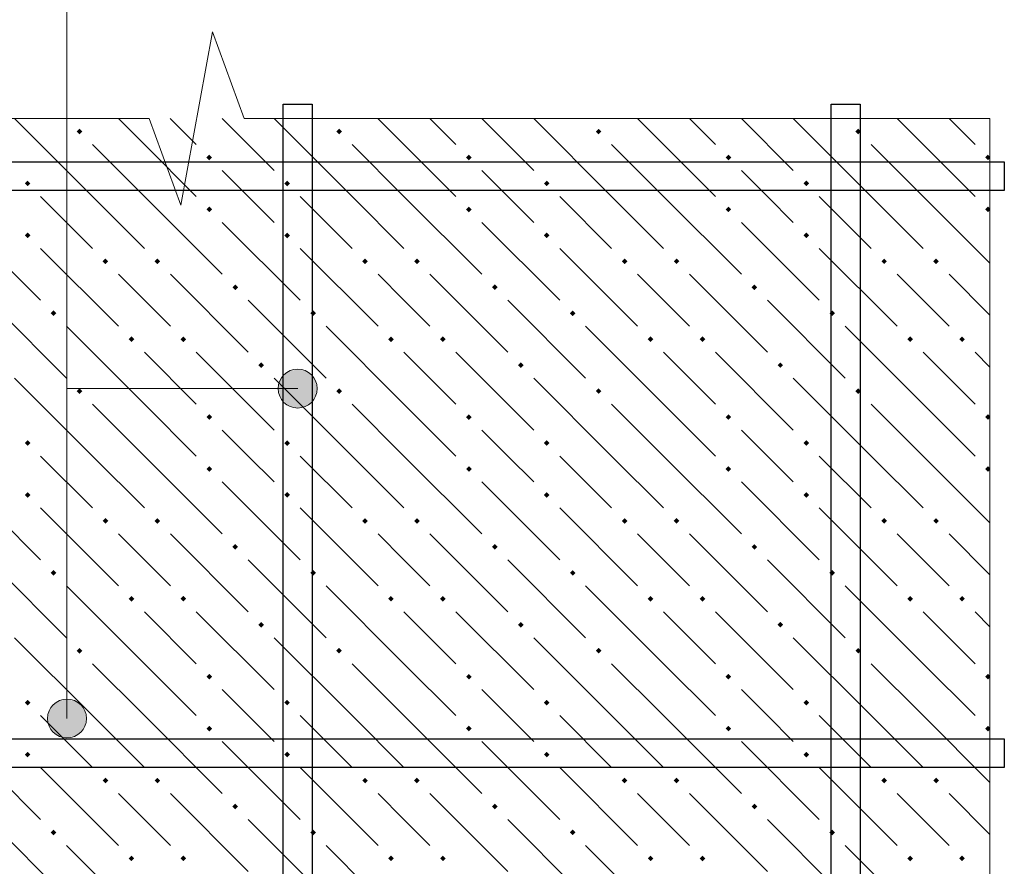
# Model space of a CAD drawing. Header units: millimetres. Extents: x 40580 to 1930067, y -240640 to 81020.
# Tile 454 of 656: x 1133009 to 1135285, y -185797 to -183840. Entities that reach past the tile are written whole.
import ezdxf

# ---------------------------------------------------------------- set-up
doc = ezdxf.new("R2010")
doc.units = ezdxf.units.MM
for name, color, linetype, lineweight in [('ЖБ Перекрытие верхний уровень', 7, 'Continuous', 35), ('Позиционная метка номер позиции', 7, 'Continuous', 13), ('Примечания', 7, 'Continuous', 13), ('Фоновоя арматура Х1', 52, 'Continuous', 25)]:
    doc.layers.add(name, color=color, linetype=linetype, lineweight=lineweight)

msp = doc.modelspace()

# ---------------------------------------------------------------- hatches: boundary and pattern name
at = {"layer": 'ЖБ Перекрытие верхний уровень', "linetype": 'Continuous', "lineweight": -3, "transparency": 33554687}
for points in [[(1133140.9, -184098.3), (1133147.4, -184091.8), (1133153.9, -184098.3), (1133147.4, -184104.8)], [(1133740.9, -184098.3), (1133747.4, -184091.8), (1133753.9, -184098.3), (1133747.4, -184104.8)], [(1134340.9, -184098.3), (1134347.4, -184091.8), (1134353.9, -184098.3), (1134347.4, -184104.8)], [(1134940.9, -184098.3), (1134947.4, -184091.8), (1134953.9, -184098.3), (1134947.4, -184104.8)], [(1133440.9, -184158.3), (1133447.4, -184151.8), (1133453.9, -184158.3), (1133447.4, -184164.8)], [(1134040.9, -184158.3), (1134047.4, -184151.8), (1134053.9, -184158.3), (1134047.4, -184164.8)], [(1134640.9, -184158.3), (1134647.4, -184151.8), (1134653.9, -184158.3), (1134647.4, -184164.8)], [(1135240.9, -184158.3), (1135247.4, -184151.8), (1135251.8, -184156.2), (1135251.8, -184160.4), (1135247.4, -184164.8)], [(1133020.9, -184218.3), (1133027.4, -184211.8), (1133033.9, -184218.3), (1133027.4, -184224.8)], [(1133620.9, -184218.3), (1133627.4, -184211.8), (1133633.9, -184218.3), (1133627.4, -184224.8)], [(1134220.9, -184218.3), (1134227.4, -184211.8), (1134233.9, -184218.3), (1134227.4, -184224.8)], [(1134820.9, -184218.3), (1134827.4, -184211.8), (1134833.9, -184218.3), (1134827.4, -184224.8)], [(1133440.9, -184278.3), (1133447.4, -184271.8), (1133453.9, -184278.3), (1133447.4, -184284.8)], [(1134040.9, -184278.3), (1134047.4, -184271.8), (1134053.9, -184278.3), (1134047.4, -184284.8)], [(1134640.9, -184278.3), (1134647.4, -184271.8), (1134653.9, -184278.3), (1134647.4, -184284.8)], [(1135240.9, -184278.3), (1135247.4, -184271.8), (1135251.8, -184276.2), (1135251.8, -184280.4), (1135247.4, -184284.8)], [(1133020.9, -184338.3), (1133027.4, -184331.8), (1133033.9, -184338.3), (1133027.4, -184344.8)], [(1133620.9, -184338.3), (1133627.4, -184331.8), (1133633.9, -184338.3), (1133627.4, -184344.8)], [(1134220.9, -184338.3), (1134227.4, -184331.8), (1134233.9, -184338.3), (1134227.4, -184344.8)], [(1134820.9, -184338.3), (1134827.4, -184331.8), (1134833.9, -184338.3), (1134827.4, -184344.8)], [(1133200.9, -184398.3), (1133207.4, -184391.8), (1133213.9, -184398.3), (1133207.4, -184404.8)], [(1133320.9, -184398.3), (1133327.4, -184391.8), (1133333.9, -184398.3), (1133327.4, -184404.8)], [(1133800.9, -184398.3), (1133807.4, -184391.8), (1133813.9, -184398.3), (1133807.4, -184404.8)], [(1133920.9, -184398.3), (1133927.4, -184391.8), (1133933.9, -184398.3), (1133927.4, -184404.8)], [(1134400.9, -184398.3), (1134407.4, -184391.8), (1134413.9, -184398.3), (1134407.4, -184404.8)], [(1134520.9, -184398.3), (1134527.4, -184391.8), (1134533.9, -184398.3), (1134527.4, -184404.8)], [(1135000.9, -184398.3), (1135007.4, -184391.8), (1135013.9, -184398.3), (1135007.4, -184404.8)], [(1135120.9, -184398.3), (1135127.4, -184391.8), (1135133.9, -184398.3), (1135127.4, -184404.8)], [(1133500.9, -184458.3), (1133507.4, -184451.8), (1133513.9, -184458.3), (1133507.4, -184464.8)], [(1134100.9, -184458.3), (1134107.4, -184451.8), (1134113.9, -184458.3), (1134107.4, -184464.8)], [(1134700.9, -184458.3), (1134707.4, -184451.8), (1134713.9, -184458.3), (1134707.4, -184464.8)], [(1133080.9, -184518.3), (1133087.4, -184511.8), (1133093.9, -184518.3), (1133087.4, -184524.8)], [(1133680.9, -184518.3), (1133687.4, -184511.8), (1133693.9, -184518.3), (1133687.4, -184524.8)], [(1134280.9, -184518.3), (1134287.4, -184511.8), (1134293.9, -184518.3), (1134287.4, -184524.8)], [(1134880.9, -184518.3), (1134887.4, -184511.8), (1134893.9, -184518.3), (1134887.4, -184524.8)], [(1133260.9, -184578.3), (1133267.4, -184571.8), (1133273.9, -184578.3), (1133267.4, -184584.8)], [(1133380.9, -184578.3), (1133387.4, -184571.8), (1133393.9, -184578.3), (1133387.4, -184584.8)], [(1133860.9, -184578.3), (1133867.4, -184571.8), (1133873.9, -184578.3), (1133867.4, -184584.8)], [(1133980.9, -184578.3), (1133987.4, -184571.8), (1133993.9, -184578.3), (1133987.4, -184584.8)], [(1134460.9, -184578.3), (1134467.4, -184571.8), (1134473.9, -184578.3), (1134467.4, -184584.8)], [(1134580.9, -184578.3), (1134587.4, -184571.8), (1134593.9, -184578.3), (1134587.4, -184584.8)], [(1135060.9, -184578.3), (1135067.4, -184571.8), (1135073.9, -184578.3), (1135067.4, -184584.8)], [(1135180.9, -184578.3), (1135187.4, -184571.8), (1135193.9, -184578.3), (1135187.4, -184584.8)], [(1133560.9, -184638.3), (1133567.4, -184631.8), (1133573.9, -184638.3), (1133567.4, -184644.8)], [(1134160.9, -184638.3), (1134167.4, -184631.8), (1134173.9, -184638.3), (1134167.4, -184644.8)], [(1134760.9, -184638.3), (1134767.4, -184631.8), (1134773.9, -184638.3), (1134767.4, -184644.8)], [(1133140.9, -184698.3), (1133147.4, -184691.8), (1133153.9, -184698.3), (1133147.4, -184704.8)], [(1133740.9, -184698.3), (1133747.4, -184691.8), (1133753.9, -184698.3), (1133747.4, -184704.8)], [(1134340.9, -184698.3), (1134347.4, -184691.8), (1134353.9, -184698.3), (1134347.4, -184704.8)], [(1134940.9, -184698.3), (1134947.4, -184691.8), (1134953.9, -184698.3), (1134947.4, -184704.8)], [(1133440.9, -184758.3), (1133447.4, -184751.8), (1133453.9, -184758.3), (1133447.4, -184764.8)], [(1134040.9, -184758.3), (1134047.4, -184751.8), (1134053.9, -184758.3), (1134047.4, -184764.8)], [(1134640.9, -184758.3), (1134647.4, -184751.8), (1134653.9, -184758.3), (1134647.4, -184764.8)], [(1135240.9, -184758.3), (1135247.4, -184751.8), (1135251.8, -184756.2), (1135251.8, -184760.4), (1135247.4, -184764.8)], [(1133020.9, -184818.3), (1133027.4, -184811.8), (1133033.9, -184818.3), (1133027.4, -184824.8)], [(1133620.9, -184818.3), (1133627.4, -184811.8), (1133633.9, -184818.3), (1133627.4, -184824.8)], [(1134220.9, -184818.3), (1134227.4, -184811.8), (1134233.9, -184818.3), (1134227.4, -184824.8)], [(1134820.9, -184818.3), (1134827.4, -184811.8), (1134833.9, -184818.3), (1134827.4, -184824.8)], [(1133440.9, -184878.3), (1133447.4, -184871.8), (1133453.9, -184878.3), (1133447.4, -184884.8)], [(1134040.9, -184878.3), (1134047.4, -184871.8), (1134053.9, -184878.3), (1134047.4, -184884.8)], [(1134640.9, -184878.3), (1134647.4, -184871.8), (1134653.9, -184878.3), (1134647.4, -184884.8)], [(1135240.9, -184878.3), (1135247.4, -184871.8), (1135251.8, -184876.2), (1135251.8, -184880.4), (1135247.4, -184884.8)], [(1133020.9, -184938.3), (1133027.4, -184931.8), (1133033.9, -184938.3), (1133027.4, -184944.8)], [(1133620.9, -184938.3), (1133627.4, -184931.8), (1133633.9, -184938.3), (1133627.4, -184944.8)], [(1134220.9, -184938.3), (1134227.4, -184931.8), (1134233.9, -184938.3), (1134227.4, -184944.8)], [(1134820.9, -184938.3), (1134827.4, -184931.8), (1134833.9, -184938.3), (1134827.4, -184944.8)], [(1133200.9, -184998.3), (1133207.4, -184991.8), (1133213.9, -184998.3), (1133207.4, -185004.8)], [(1133320.9, -184998.3), (1133327.4, -184991.8), (1133333.9, -184998.3), (1133327.4, -185004.8)], [(1133800.9, -184998.3), (1133807.4, -184991.8), (1133813.9, -184998.3), (1133807.4, -185004.8)], [(1133920.9, -184998.3), (1133927.4, -184991.8), (1133933.9, -184998.3), (1133927.4, -185004.8)], [(1134400.9, -184998.3), (1134407.4, -184991.8), (1134413.9, -184998.3), (1134407.4, -185004.8)], [(1134520.9, -184998.3), (1134527.4, -184991.8), (1134533.9, -184998.3), (1134527.4, -185004.8)], [(1135000.9, -184998.3), (1135007.4, -184991.8), (1135013.9, -184998.3), (1135007.4, -185004.8)], [(1135120.9, -184998.3), (1135127.4, -184991.8), (1135133.9, -184998.3), (1135127.4, -185004.8)], [(1133500.9, -185058.3), (1133507.4, -185051.8), (1133513.9, -185058.3), (1133507.4, -185064.8)], [(1134100.9, -185058.3), (1134107.4, -185051.8), (1134113.9, -185058.3), (1134107.4, -185064.8)], [(1134700.9, -185058.3), (1134707.4, -185051.8), (1134713.9, -185058.3), (1134707.4, -185064.8)], [(1133080.9, -185118.3), (1133087.4, -185111.8), (1133093.9, -185118.3), (1133087.4, -185124.8)], [(1133680.9, -185118.3), (1133687.4, -185111.8), (1133693.9, -185118.3), (1133687.4, -185124.8)], [(1134280.9, -185118.3), (1134287.4, -185111.8), (1134293.9, -185118.3), (1134287.4, -185124.8)], [(1134880.9, -185118.3), (1134887.4, -185111.8), (1134893.9, -185118.3), (1134887.4, -185124.8)], [(1133260.9, -185178.3), (1133267.4, -185171.8), (1133273.9, -185178.3), (1133267.4, -185184.8)], [(1133380.9, -185178.3), (1133387.4, -185171.8), (1133393.9, -185178.3), (1133387.4, -185184.8)], [(1133860.9, -185178.3), (1133867.4, -185171.8), (1133873.9, -185178.3), (1133867.4, -185184.8)], [(1133980.9, -185178.3), (1133987.4, -185171.8), (1133993.9, -185178.3), (1133987.4, -185184.8)], [(1134460.9, -185178.3), (1134467.4, -185171.8), (1134473.9, -185178.3), (1134467.4, -185184.8)], [(1134580.9, -185178.3), (1134587.4, -185171.8), (1134593.9, -185178.3), (1134587.4, -185184.8)], [(1135060.9, -185178.3), (1135067.4, -185171.8), (1135073.9, -185178.3), (1135067.4, -185184.8)], [(1135180.9, -185178.3), (1135187.4, -185171.8), (1135193.9, -185178.3), (1135187.4, -185184.8)], [(1133560.9, -185238.3), (1133567.4, -185231.8), (1133573.9, -185238.3), (1133567.4, -185244.8)], [(1134160.9, -185238.3), (1134167.4, -185231.8), (1134173.9, -185238.3), (1134167.4, -185244.8)], [(1134760.9, -185238.3), (1134767.4, -185231.8), (1134773.9, -185238.3), (1134767.4, -185244.8)], [(1133140.9, -185298.3), (1133147.4, -185291.8), (1133153.9, -185298.3), (1133147.4, -185304.8)], [(1133740.9, -185298.3), (1133747.4, -185291.8), (1133753.9, -185298.3), (1133747.4, -185304.8)], [(1134340.9, -185298.3), (1134347.4, -185291.8), (1134353.9, -185298.3), (1134347.4, -185304.8)], [(1134940.9, -185298.3), (1134947.4, -185291.8), (1134953.9, -185298.3), (1134947.4, -185304.8)], [(1133440.9, -185358.3), (1133447.4, -185351.8), (1133453.9, -185358.3), (1133447.4, -185364.8)], [(1134040.9, -185358.3), (1134047.4, -185351.8), (1134053.9, -185358.3), (1134047.4, -185364.8)], [(1134640.9, -185358.3), (1134647.4, -185351.8), (1134653.9, -185358.3), (1134647.4, -185364.8)], [(1135240.9, -185358.3), (1135247.4, -185351.8), (1135251.8, -185356.2), (1135251.8, -185360.4), (1135247.4, -185364.8)], [(1133020.9, -185418.3), (1133027.4, -185411.8), (1133033.9, -185418.3), (1133027.4, -185424.8)], [(1133620.9, -185418.3), (1133627.4, -185411.8), (1133633.9, -185418.3), (1133627.4, -185424.8)], [(1134220.9, -185418.3), (1134227.4, -185411.8), (1134233.9, -185418.3), (1134227.4, -185424.8)], [(1134820.9, -185418.3), (1134827.4, -185411.8), (1134833.9, -185418.3), (1134827.4, -185424.8)], [(1133440.9, -185478.3), (1133447.4, -185471.8), (1133453.9, -185478.3), (1133447.4, -185484.8)], [(1134040.9, -185478.3), (1134047.4, -185471.8), (1134053.9, -185478.3), (1134047.4, -185484.8)], [(1134640.9, -185478.3), (1134647.4, -185471.8), (1134653.9, -185478.3), (1134647.4, -185484.8)], [(1135240.9, -185478.3), (1135247.4, -185471.8), (1135251.8, -185476.2), (1135251.8, -185480.4), (1135247.4, -185484.8)], [(1133020.9, -185538.3), (1133027.4, -185531.8), (1133033.9, -185538.3), (1133027.4, -185544.8)], [(1133620.9, -185538.3), (1133627.4, -185531.8), (1133633.9, -185538.3), (1133627.4, -185544.8)], [(1134220.9, -185538.3), (1134227.4, -185531.8), (1134233.9, -185538.3), (1134227.4, -185544.8)], [(1134820.9, -185538.3), (1134827.4, -185531.8), (1134833.9, -185538.3), (1134827.4, -185544.8)], [(1133200.9, -185598.3), (1133207.4, -185591.8), (1133213.9, -185598.3), (1133207.4, -185604.8)], [(1133320.9, -185598.3), (1133327.4, -185591.8), (1133333.9, -185598.3), (1133327.4, -185604.8)], [(1133800.9, -185598.3), (1133807.4, -185591.8), (1133813.9, -185598.3), (1133807.4, -185604.8)], [(1133920.9, -185598.3), (1133927.4, -185591.8), (1133933.9, -185598.3), (1133927.4, -185604.8)], [(1134400.9, -185598.3), (1134407.4, -185591.8), (1134413.9, -185598.3), (1134407.4, -185604.8)], [(1134520.9, -185598.3), (1134527.4, -185591.8), (1134533.9, -185598.3), (1134527.4, -185604.8)], [(1135000.9, -185598.3), (1135007.4, -185591.8), (1135013.9, -185598.3), (1135007.4, -185604.8)], [(1135120.9, -185598.3), (1135127.4, -185591.8), (1135133.9, -185598.3), (1135127.4, -185604.8)], [(1133500.9, -185658.3), (1133507.4, -185651.8), (1133513.9, -185658.3), (1133507.4, -185664.8)], [(1134100.9, -185658.3), (1134107.4, -185651.8), (1134113.9, -185658.3), (1134107.4, -185664.8)], [(1134700.9, -185658.3), (1134707.4, -185651.8), (1134713.9, -185658.3), (1134707.4, -185664.8)], [(1133080.9, -185718.3), (1133087.4, -185711.8), (1133093.9, -185718.3), (1133087.4, -185724.8)], [(1133680.9, -185718.3), (1133687.4, -185711.8), (1133693.9, -185718.3), (1133687.4, -185724.8)], [(1134280.9, -185718.3), (1134287.4, -185711.8), (1134293.9, -185718.3), (1134287.4, -185724.8)], [(1134880.9, -185718.3), (1134887.4, -185711.8), (1134893.9, -185718.3), (1134887.4, -185724.8)], [(1133260.9, -185778.3), (1133267.4, -185771.8), (1133273.9, -185778.3), (1133267.4, -185784.8)], [(1133380.9, -185778.3), (1133387.4, -185771.8), (1133393.9, -185778.3), (1133387.4, -185784.8)], [(1133860.9, -185778.3), (1133867.4, -185771.8), (1133873.9, -185778.3), (1133867.4, -185784.8)], [(1133980.9, -185778.3), (1133987.4, -185771.8), (1133993.9, -185778.3), (1133987.4, -185784.8)], [(1134460.9, -185778.3), (1134467.4, -185771.8), (1134473.9, -185778.3), (1134467.4, -185784.8)], [(1134580.9, -185778.3), (1134587.4, -185771.8), (1134593.9, -185778.3), (1134587.4, -185784.8)], [(1135060.9, -185778.3), (1135067.4, -185771.8), (1135073.9, -185778.3), (1135067.4, -185784.8)], [(1135180.9, -185778.3), (1135187.4, -185771.8), (1135193.9, -185778.3), (1135187.4, -185784.8)]]:
    msp.add_hatch(color=7, dxfattribs=at).paths.add_polyline_path(points, flags=16)
at = {"layer": 'Позиционная метка номер позиции', "linetype": 'Continuous', "lineweight": 13, "transparency": 33554687}
for points in [[(1133651.8, -184737.4), (1133651.8, -184647.4), (1133629.3, -184653.7)], [(1133674.3, -184731.1), (1133674.3, -184653.7), (1133651.8, -184647.4)], [(1133674.3, -184731.1), (1133651.8, -184647.4), (1133651.8, -184737.4)], [(1133613.1, -184714.9), (1133613.1, -184669.9), (1133606.8, -184692.4)], [(1133629.3, -184731.1), (1133629.3, -184653.7), (1133613.1, -184669.9)], [(1133629.3, -184731.1), (1133613.1, -184669.9), (1133613.1, -184714.9)], [(1133651.8, -184737.4), (1133629.3, -184653.7), (1133629.3, -184731.1)], [(1133690.5, -184714.9), (1133690.5, -184669.9), (1133674.3, -184653.7)], [(1133690.5, -184714.9), (1133674.3, -184653.7), (1133674.3, -184731.1)], [(1133690.5, -184669.9), (1133690.5, -184714.9), (1133696.8, -184692.4)], [(1133079.7, -185432.4), (1133157.1, -185432.4), (1133140.9, -185416.2)], [(1133079.7, -185432.4), (1133140.9, -185416.2), (1133095.9, -185416.2)], [(1133095.9, -185416.2), (1133140.9, -185416.2), (1133118.4, -185409.9)], [(1133073.4, -185454.9), (1133163.4, -185454.9), (1133157.1, -185432.4)], [(1133073.4, -185454.9), (1133157.1, -185432.4), (1133079.7, -185432.4)], [(1133079.7, -185477.4), (1133163.4, -185454.9), (1133073.4, -185454.9)], [(1133079.7, -185477.4), (1133157.1, -185477.4), (1133163.4, -185454.9)], [(1133095.9, -185493.6), (1133157.1, -185477.4), (1133079.7, -185477.4)], [(1133095.9, -185493.6), (1133140.9, -185493.6), (1133157.1, -185477.4)], [(1133140.9, -185493.6), (1133095.9, -185493.6), (1133118.4, -185499.9)]]:
    msp.add_hatch(color=7, dxfattribs=at).paths.add_polyline_path(points)

# ---------------------------------------------------------------- linework, layer by layer
at = {"layer": 'ЖБ Перекрытие верхний уровень', "color": 9, "linetype": 'Continuous', "lineweight": -3, "true_color": 0xc7c7c7, "transparency": 33554687}
for p, q in [((1133177.4, -184248.3), (1132997.4, -184068.3)), ((1133117.3, -184068.2), (1133117.4, -184068.3)), ((1133297.4, -184128.3), (1133237.3, -184068.2)), ((1133357.3, -184068.2), (1133417.4, -184128.3)), ((1133477.3, -184068.2), (1133597.4, -184188.3)), ((1133777.4, -184248.3), (1133597.4, -184068.3)), ((1133717.3, -184068.2), (1133717.4, -184068.3)), ((1133897.4, -184128.3), (1133837.3, -184068.2)), ((1133957.3, -184068.2), (1134017.4, -184128.3)), ((1134077.3, -184068.2), (1134197.4, -184188.3)), ((1134377.4, -184248.3), (1134197.4, -184068.3)), ((1134317.3, -184068.2), (1134317.4, -184068.3)), ((1134497.4, -184128.3), (1134437.3, -184068.2)), ((1134557.3, -184068.2), (1134617.4, -184128.3)), ((1134677.3, -184068.2), (1134797.4, -184188.3)), ((1134977.4, -184248.3), (1134797.4, -184068.3)), ((1134917.3, -184068.2), (1134917.4, -184068.3)), ((1135097.4, -184128.3), (1135037.3, -184068.2)), ((1135157.3, -184068.2), (1135217.4, -184128.3)), ((1133177.4, -184128.3), (1133297.4, -184248.3)), ((1133297.4, -184128.3), (1133417.4, -184248.3)), ((1133777.4, -184128.3), (1133897.4, -184248.3)), ((1133897.4, -184128.3), (1134017.4, -184248.3)), ((1134377.4, -184128.3), (1134497.4, -184248.3)), ((1134497.4, -184128.3), (1134617.4, -184248.3)), ((1134977.4, -184128.3), (1135097.4, -184248.3)), ((1135097.4, -184128.3), (1135217.4, -184248.3)), ((1133537.4, -184248.3), (1133477.4, -184188.3)), ((1134137.4, -184248.3), (1134077.4, -184188.3)), ((1134737.4, -184248.3), (1134677.4, -184188.3)), ((1133057.4, -184248.3), (1133177.4, -184368.3)), ((1133177.4, -184248.3), (1133297.4, -184368.3)), ((1133297.4, -184248.3), (1133477.4, -184428.3)), ((1133597.4, -184308.3), (1133537.4, -184248.3)), ((1133657.4, -184248.3), (1133777.4, -184368.3)), ((1133777.4, -184248.3), (1133897.4, -184368.3)), ((1133897.4, -184248.3), (1134077.4, -184428.3)), ((1134197.4, -184308.3), (1134137.4, -184248.3)), ((1134257.4, -184248.3), (1134377.4, -184368.3)), ((1134377.4, -184248.3), (1134497.4, -184368.3)), ((1134497.4, -184248.3), (1134677.4, -184428.3)), ((1134797.4, -184308.3), (1134737.4, -184248.3)), ((1134857.4, -184248.3), (1134977.4, -184368.3)), ((1134977.4, -184248.3), (1135097.4, -184368.3)), ((1135097.4, -184248.3), (1135251.8, -184402.7)), ((1132877.4, -184308.3), (1133057.4, -184488.3)), ((1133477.4, -184308.3), (1133657.4, -184488.3)), ((1134077.4, -184308.3), (1134257.4, -184488.3)), ((1134677.4, -184308.3), (1134857.4, -184488.3)), ((1133057.4, -184368.3), (1133237.4, -184548.3)), ((1133657.4, -184368.3), (1133837.4, -184548.3)), ((1134257.4, -184368.3), (1134437.4, -184548.3)), ((1134857.4, -184368.3), (1135037.4, -184548.3)), ((1133297.4, -184488.3), (1133237.4, -184428.3)), ((1133357.4, -184428.3), (1133537.4, -184608.3)), ((1133897.4, -184488.3), (1133837.4, -184428.3)), ((1133957.4, -184428.3), (1134137.4, -184608.3)), ((1134497.4, -184488.3), (1134437.4, -184428.3)), ((1134557.4, -184428.3), (1134737.4, -184608.3)), ((1135097.4, -184488.3), (1135037.4, -184428.3)), ((1135157.4, -184428.3), (1135251.8, -184522.7)), ((1132937.4, -184488.3), (1133117.4, -184668.3)), ((1133357.4, -184548.3), (1133297.4, -184488.3)), ((1133537.4, -184488.3), (1133717.4, -184668.3)), ((1133957.4, -184548.3), (1133897.4, -184488.3)), ((1134137.4, -184488.3), (1134317.4, -184668.3)), ((1134557.4, -184548.3), (1134497.4, -184488.3)), ((1134737.4, -184488.3), (1134917.4, -184668.3)), ((1135157.4, -184548.3), (1135097.4, -184488.3)), ((1133297.4, -184728.3), (1133117.4, -184548.3)), ((1133897.4, -184728.3), (1133717.4, -184548.3)), ((1134497.4, -184728.3), (1134317.4, -184548.3)), ((1135097.4, -184728.3), (1134917.4, -184548.3)), ((1133297.4, -184608.3), (1133417.4, -184728.3)), ((1133417.4, -184608.3), (1133597.4, -184788.3)), ((1133897.4, -184608.3), (1134017.4, -184728.3)), ((1134017.4, -184608.3), (1134197.4, -184788.3)), ((1134497.4, -184608.3), (1134617.4, -184728.3)), ((1134617.4, -184608.3), (1134797.4, -184788.3)), ((1135097.4, -184608.3), (1135217.4, -184728.3)), ((1135217.4, -184608.3), (1135251.8, -184642.7)), ((1133177.4, -184848.3), (1132997.4, -184668.3)), ((1133777.4, -184848.3), (1133597.4, -184668.3)), ((1134377.4, -184848.3), (1134197.4, -184668.3)), ((1134977.4, -184848.3), (1134797.4, -184668.3)), ((1133177.4, -184728.3), (1133297.4, -184848.3)), ((1133297.4, -184728.3), (1133417.4, -184848.3)), ((1133777.4, -184728.3), (1133897.4, -184848.3)), ((1133897.4, -184728.3), (1134017.4, -184848.3)), ((1134377.4, -184728.3), (1134497.4, -184848.3)), ((1134497.4, -184728.3), (1134617.4, -184848.3)), ((1134977.4, -184728.3), (1135097.4, -184848.3)), ((1135097.4, -184728.3), (1135217.4, -184848.3)), ((1133537.4, -184848.3), (1133477.4, -184788.3)), ((1134137.4, -184848.3), (1134077.4, -184788.3)), ((1134737.4, -184848.3), (1134677.4, -184788.3)), ((1133057.4, -184848.3), (1133177.4, -184968.3)), ((1133177.4, -184848.3), (1133297.4, -184968.3)), ((1133297.4, -184848.3), (1133477.4, -185028.3)), ((1133597.4, -184908.3), (1133537.4, -184848.3)), ((1133657.4, -184848.3), (1133777.4, -184968.3)), ((1133777.4, -184848.3), (1133897.4, -184968.3)), ((1133897.4, -184848.3), (1134077.4, -185028.3)), ((1134197.4, -184908.3), (1134137.4, -184848.3)), ((1134257.4, -184848.3), (1134377.4, -184968.3)), ((1134377.4, -184848.3), (1134497.4, -184968.3)), ((1134497.4, -184848.3), (1134677.4, -185028.3)), ((1134797.4, -184908.3), (1134737.4, -184848.3)), ((1134857.4, -184848.3), (1134977.4, -184968.3)), ((1134977.4, -184848.3), (1135097.4, -184968.3)), ((1135097.4, -184848.3), (1135251.8, -185002.7)), ((1132877.4, -184908.3), (1133057.4, -185088.3)), ((1133477.4, -184908.3), (1133657.4, -185088.3)), ((1134077.4, -184908.3), (1134257.4, -185088.3)), ((1134677.4, -184908.3), (1134857.4, -185088.3)), ((1133057.4, -184968.3), (1133237.4, -185148.3)), ((1133657.4, -184968.3), (1133837.4, -185148.3)), ((1134257.4, -184968.3), (1134437.4, -185148.3)), ((1134857.4, -184968.3), (1135037.4, -185148.3)), ((1133297.4, -185088.3), (1133237.4, -185028.3)), ((1133357.4, -185028.3), (1133537.4, -185208.3)), ((1133897.4, -185088.3), (1133837.4, -185028.3)), ((1133957.4, -185028.3), (1134137.4, -185208.3)), ((1134497.4, -185088.3), (1134437.4, -185028.3)), ((1134557.4, -185028.3), (1134737.4, -185208.3)), ((1135097.4, -185088.3), (1135037.4, -185028.3)), ((1135157.4, -185028.3), (1135251.8, -185122.7)), ((1132937.4, -185088.3), (1133117.4, -185268.3)), ((1133357.4, -185148.3), (1133297.4, -185088.3)), ((1133537.4, -185088.3), (1133717.4, -185268.3)), ((1133957.4, -185148.3), (1133897.4, -185088.3)), ((1134137.4, -185088.3), (1134317.4, -185268.3)), ((1134557.4, -185148.3), (1134497.4, -185088.3)), ((1134737.4, -185088.3), (1134917.4, -185268.3)), ((1135157.4, -185148.3), (1135097.4, -185088.3)), ((1133297.4, -185328.3), (1133117.4, -185148.3)), ((1133897.4, -185328.3), (1133717.4, -185148.3)), ((1134497.4, -185328.3), (1134317.4, -185148.3)), ((1135097.4, -185328.3), (1134917.4, -185148.3)), ((1133297.4, -185208.3), (1133417.4, -185328.3)), ((1133417.4, -185208.3), (1133597.4, -185388.3)), ((1133897.4, -185208.3), (1134017.4, -185328.3)), ((1134017.4, -185208.3), (1134197.4, -185388.3)), ((1134497.4, -185208.3), (1134617.4, -185328.3)), ((1134617.4, -185208.3), (1134797.4, -185388.3)), ((1135097.4, -185208.3), (1135217.4, -185328.3)), ((1135217.4, -185208.3), (1135251.8, -185242.7)), ((1133177.4, -185448.3), (1132997.4, -185268.3)), ((1133777.4, -185448.3), (1133597.4, -185268.3)), ((1134377.4, -185448.3), (1134197.4, -185268.3)), ((1134977.4, -185448.3), (1134797.4, -185268.3)), ((1133177.4, -185328.3), (1133297.4, -185448.3)), ((1133297.4, -185328.3), (1133417.4, -185448.3)), ((1133777.4, -185328.3), (1133897.4, -185448.3)), ((1133897.4, -185328.3), (1134017.4, -185448.3)), ((1134377.4, -185328.3), (1134497.4, -185448.3)), ((1134497.4, -185328.3), (1134617.4, -185448.3)), ((1134977.4, -185328.3), (1135097.4, -185448.3)), ((1135097.4, -185328.3), (1135217.4, -185448.3)), ((1133537.4, -185448.3), (1133477.4, -185388.3)), ((1134137.4, -185448.3), (1134077.4, -185388.3)), ((1134737.4, -185448.3), (1134677.4, -185388.3)), ((1133057.4, -185448.3), (1133177.4, -185568.3)), ((1133177.4, -185448.3), (1133297.4, -185568.3)), ((1133297.4, -185448.3), (1133477.4, -185628.3)), ((1133597.4, -185508.3), (1133537.4, -185448.3)), ((1133657.4, -185448.3), (1133777.4, -185568.3)), ((1133777.4, -185448.3), (1133897.4, -185568.3)), ((1133897.4, -185448.3), (1134077.4, -185628.3)), ((1134197.4, -185508.3), (1134137.4, -185448.3)), ((1134257.4, -185448.3), (1134377.4, -185568.3)), ((1134377.4, -185448.3), (1134497.4, -185568.3)), ((1134497.4, -185448.3), (1134677.4, -185628.3)), ((1134797.4, -185508.3), (1134737.4, -185448.3)), ((1134857.4, -185448.3), (1134977.4, -185568.3)), ((1134977.4, -185448.3), (1135097.4, -185568.3)), ((1135097.4, -185448.3), (1135251.8, -185602.7)), ((1132877.4, -185508.3), (1133057.4, -185688.3)), ((1133477.4, -185508.3), (1133657.4, -185688.3)), ((1134077.4, -185508.3), (1134257.4, -185688.3)), ((1134677.4, -185508.3), (1134857.4, -185688.3)), ((1133057.4, -185568.3), (1133237.4, -185748.3)), ((1133657.4, -185568.3), (1133837.4, -185748.3)), ((1134257.4, -185568.3), (1134437.4, -185748.3)), ((1134857.4, -185568.3), (1135037.4, -185748.3)), ((1133297.4, -185688.3), (1133237.4, -185628.3)), ((1133357.4, -185628.3), (1133537.4, -185808.3)), ((1133897.4, -185688.3), (1133837.4, -185628.3)), ((1133957.4, -185628.3), (1134137.4, -185808.3)), ((1134497.4, -185688.3), (1134437.4, -185628.3)), ((1134557.4, -185628.3), (1134737.4, -185808.3)), ((1135097.4, -185688.3), (1135037.4, -185628.3)), ((1135157.4, -185628.3), (1135251.8, -185722.7)), ((1132937.4, -185688.3), (1133117.4, -185868.3)), ((1133357.4, -185748.3), (1133297.4, -185688.3)), ((1133537.4, -185688.3), (1133717.4, -185868.3)), ((1133957.4, -185748.3), (1133897.4, -185688.3)), ((1134137.4, -185688.3), (1134317.4, -185868.3)), ((1134557.4, -185748.3), (1134497.4, -185688.3)), ((1134737.4, -185688.3), (1134917.4, -185868.3)), ((1135157.4, -185748.3), (1135097.4, -185688.3)), ((1133297.4, -185928.3), (1133117.4, -185748.3)), ((1133897.4, -185928.3), (1133717.4, -185748.3)), ((1134497.4, -185928.3), (1134317.4, -185748.3)), ((1135097.4, -185928.3), (1134917.4, -185748.3))]:
    msp.add_line(p, q, dxfattribs=at)
at = {"layer": 'Позиционная метка номер позиции', "color": 7, "linetype": 'Continuous', "lineweight": 13, "transparency": 33554687}
for p, q in [((1133651.8, -184647.4), (1133651.8, -184647.4)), ((1133606.8, -184692.4), (1133606.8, -184692.4)), ((1133696.8, -184692.4), (1133696.8, -184692.4)), ((1133651.8, -184737.4), (1133651.8, -184737.4)), ((1133118.4, -185409.9), (1133118.4, -185409.9)), ((1133073.4, -185454.9), (1133073.4, -185454.9)), ((1133163.4, -185454.9), (1133163.4, -185454.9)), ((1133118.4, -185499.9), (1133118.4, -185499.9))]:
    msp.add_line(p, q, dxfattribs=at)
for points in [[(1133651.8, -184692.4), (1133118.4, -184692.4), (1133118.4, -183484.9), (1135001.8, -183484.9)], [(1133118.4, -185454.9), (1133118.4, -183484.9), (1135001.8, -183484.9)]]:
    msp.add_lwpolyline(points, dxfattribs=at)
for centre in [(1133651.8, -184692.4), (1133118.4, -185454.9)]:
    msp.add_circle(centre, 45, dxfattribs=at)
at = {"layer": 'Примечания', "color": 7, "linetype": 'Continuous', "lineweight": 13, "transparency": 33554687}
for p, q in [((1133455.1, -183868.2), (1133381.8, -184268.2)), ((1133528.4, -184068.2), (1133455.1, -183868.2)), ((1133308.4, -184068.2), (1131585.1, -184068.2)), ((1133381.8, -184268.2), (1133308.4, -184068.2)), ((1135251.8, -184068.2), (1133528.4, -184068.2)), ((1135251.8, -184068.2), (1135251.8, -184068.2)), ((1135251.8, -185948.2), (1135251.8, -184068.2))]:
    msp.add_line(p, q, dxfattribs=at)
at = {"layer": 'Фоновоя арматура Х1', "color": 251, "linetype": 'Continuous', "lineweight": -3, "true_color": 0x656565, "transparency": 33554687}
for points in [[(1133685.1, -184034.9), (1133685.1, -192101.6), (1133618.4, -192101.6), (1133618.4, -184034.9), (1133685.1, -184034.9)], [(1133685.1, -184034.9), (1133685.1, -192101.6), (1133618.4, -192101.6), (1133618.4, -184034.9), (1133685.1, -184034.9)], [(1134951.8, -184034.9), (1134951.8, -192101.6), (1134885.1, -192101.6), (1134885.1, -184034.9), (1134951.8, -184034.9)], [(1134951.8, -184034.9), (1134951.8, -192101.6), (1134885.1, -192101.6), (1134885.1, -184034.9), (1134951.8, -184034.9)], [(1135285.1, -184234.9), (1126618.4, -184234.9), (1126618.4, -184168.2), (1135285.1, -184168.2), (1135285.1, -184234.9)], [(1135285.1, -184234.9), (1126618.4, -184234.9), (1126618.4, -184168.2), (1135285.1, -184168.2), (1135285.1, -184234.9)], [(1135285.1, -185568.2), (1126618.4, -185568.2), (1126618.4, -185501.6), (1135285.1, -185501.6), (1135285.1, -185568.2)], [(1135285.1, -185568.2), (1126618.4, -185568.2), (1126618.4, -185501.6), (1135285.1, -185501.6), (1135285.1, -185568.2)]]:
    msp.add_lwpolyline(points, dxfattribs=at)

doc.saveas('drawing.dxf')
